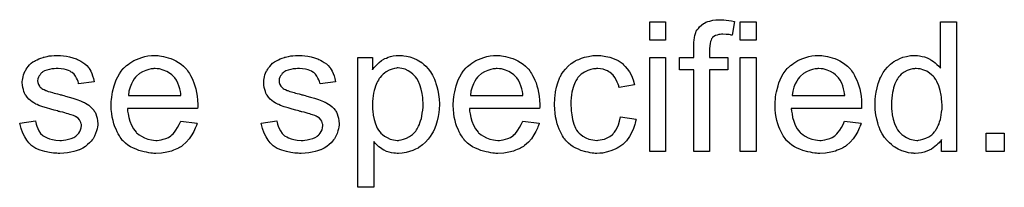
# Model space of a CAD drawing. Extents: x -1.5 to 9, y -3 to 5.
# Tile 355 of 368: x 6.483 to 7.093, y 4.061 to 4.164. Entities that reach past the tile are written whole.
import ezdxf

# ---------------------------------------------------------------- set-up
doc = ezdxf.new("R2010")
doc.units = 0
doc.layers.add('qfn16-30-34-a_mechanical_19', color=1, linetype='CONTINUOUS')

msp = doc.modelspace()

# ---------------------------------------------------------------- linework, layer by layer
at = {"layer": 'qfn16-30-34-a_mechanical_19', "color": 1}
for points in [[(6.883063, 4.151684), (6.873228, 4.151684), (6.873228, 4.162907), (6.883063, 4.162907), (6.883063, 4.151684)], [(6.919161, 4.16418), (6.92055, 4.164064), (6.922169, 4.163833), (6.923789, 4.163601), (6.92564, 4.163254), (6.924136, 4.154693), (6.924021, 4.154693), (6.923673, 4.154808), (6.923095, 4.154924), (6.922285, 4.15504), (6.921359, 4.15504), (6.920434, 4.155155), (6.918351, 4.155271), (6.917657, 4.155271), (6.916847, 4.155155), (6.915922, 4.15504), (6.91488, 4.154808), (6.913839, 4.154461), (6.912913, 4.153998), (6.912104, 4.153304), (6.911988, 4.153188), (6.911872, 4.152957), (6.911525, 4.152494), (6.911178, 4.151684), (6.910831, 4.150759), (6.910599, 4.149602), (6.910368, 4.148098), (6.910252, 4.146246), (6.910252, 4.140924), (6.921475, 4.140924), (6.921475, 4.133288), (6.910252, 4.133288), (6.910252, 4.082843), (6.900418, 4.082843), (6.900418, 4.133288), (6.89174, 4.133288), (6.89174, 4.140924), (6.900418, 4.140924), (6.900418, 4.147056), (6.900418, 4.147172), (6.900418, 4.147288), (6.900418, 4.147982), (6.900533, 4.149023), (6.900533, 4.150296), (6.900649, 4.151684), (6.900881, 4.153188), (6.901112, 4.154577), (6.901459, 4.155734), (6.901575, 4.15585), (6.90169, 4.156428), (6.902038, 4.157122), (6.902616, 4.157932), (6.90331, 4.158858), (6.90412, 4.159899), (6.905162, 4.16094), (6.906434, 4.161866), (6.90655, 4.161982), (6.907128, 4.162213), (6.907938, 4.162676), (6.909095, 4.163139), (6.910484, 4.163486), (6.912219, 4.163949), (6.914186, 4.16418), (6.9165, 4.164296), (6.91812, 4.164296), (6.919161, 4.16418)], [(6.939062, 4.151684), (6.929227, 4.151684), (6.929227, 4.162907), (6.939062, 4.162907), (6.939062, 4.151684)], [(7.062976, 4.082843), (7.053836, 4.082843), (7.053836, 4.090132), (7.05372, 4.090016), (7.053605, 4.089785), (7.053257, 4.089322), (7.052795, 4.088744), (7.052216, 4.088165), (7.051522, 4.087471), (7.050712, 4.086661), (7.049671, 4.085851), (7.04863, 4.085041), (7.047472, 4.084231), (7.046084, 4.083537), (7.04458, 4.082959), (7.043076, 4.08238), (7.04134, 4.081917), (7.039489, 4.081686), (7.037522, 4.08157), (7.036828, 4.08157), (7.036365, 4.081686), (7.034977, 4.081802), (7.033357, 4.082033), (7.03139, 4.082496), (7.029192, 4.08319), (7.026994, 4.084115), (7.024795, 4.085388), (7.02468, 4.085388), (7.024564, 4.08562), (7.02387, 4.086082), (7.022828, 4.087008), (7.021556, 4.088165), (7.020052, 4.089669), (7.018547, 4.09152), (7.017043, 4.093603), (7.015771, 4.096033), (7.015771, 4.096148), (7.015655, 4.09638), (7.015539, 4.096727), (7.015308, 4.09719), (7.015077, 4.097884), (7.014729, 4.098694), (7.014498, 4.099504), (7.014267, 4.100545), (7.013688, 4.102859), (7.01311, 4.10552), (7.012762, 4.108528), (7.012647, 4.111768), (7.012647, 4.111883), (7.012647, 4.112115), (7.012647, 4.112578), (7.012647, 4.113272), (7.012762, 4.113966), (7.012762, 4.114892), (7.012994, 4.116974), (7.013341, 4.119404), (7.013919, 4.122065), (7.014614, 4.124842), (7.015539, 4.127503), (7.015539, 4.127619), (7.015655, 4.12785), (7.015886, 4.128197), (7.016118, 4.12866), (7.016812, 4.129933), (7.017738, 4.131552), (7.018895, 4.133288), (7.020399, 4.135024), (7.022134, 4.136875), (7.024217, 4.138379), (7.024333, 4.138379), (7.024448, 4.138494), (7.024795, 4.138726), (7.025258, 4.138957), (7.026415, 4.139536), (7.028035, 4.140346), (7.029886, 4.14104), (7.032084, 4.141618), (7.034514, 4.142081), (7.03706, 4.142197), (7.037985, 4.142197), (7.038911, 4.142081), (7.040183, 4.141966), (7.041688, 4.141618), (7.043307, 4.141271), (7.044927, 4.140693), (7.046431, 4.139883), (7.046663, 4.139767), (7.047125, 4.139536), (7.04782, 4.138957), (7.048745, 4.138379), (7.049902, 4.137569), (7.050944, 4.136528), (7.0521, 4.135486), (7.053142, 4.134214), (7.053142, 4.162907), (7.062976, 4.162907), (7.062976, 4.082843)], [(6.508773, 4.142081), (6.510509, 4.141965), (6.51236, 4.141734), (6.514327, 4.141271), (6.516409, 4.140808), (6.518376, 4.140114), (6.518492, 4.140114), (6.518608, 4.139998), (6.519186, 4.139767), (6.520112, 4.139304), (6.521269, 4.138726), (6.522542, 4.137916), (6.523814, 4.13699), (6.524971, 4.135949), (6.526013, 4.134792), (6.526128, 4.134676), (6.52636, 4.134213), (6.526823, 4.133404), (6.527401, 4.132478), (6.52798, 4.13109), (6.528558, 4.129586), (6.529021, 4.12785), (6.529484, 4.125883), (6.519881, 4.12461), (6.519881, 4.124842), (6.519765, 4.125305), (6.519533, 4.126114), (6.519186, 4.127156), (6.518608, 4.128197), (6.517914, 4.129354), (6.517104, 4.130511), (6.515947, 4.131552), (6.515831, 4.131668), (6.515368, 4.1319), (6.514674, 4.132362), (6.513633, 4.132825), (6.512476, 4.133288), (6.510972, 4.133751), (6.50912, 4.133982), (6.507154, 4.134098), (6.505997, 4.134098), (6.50484, 4.133982), (6.503335, 4.133866), (6.501831, 4.133519), (6.500212, 4.133172), (6.498707, 4.132594), (6.497435, 4.131784), (6.497319, 4.131668), (6.496972, 4.131437), (6.496509, 4.130974), (6.496046, 4.13028), (6.495468, 4.129586), (6.495005, 4.12866), (6.494658, 4.127619), (6.494542, 4.126577), (6.494542, 4.126462), (6.494542, 4.12623), (6.494658, 4.125883), (6.494658, 4.12542), (6.495005, 4.124263), (6.495699, 4.123106), (6.495815, 4.122991), (6.495931, 4.122875), (6.496162, 4.122528), (6.496625, 4.122181), (6.497088, 4.121834), (6.497782, 4.121371), (6.498592, 4.121024), (6.499517, 4.120561), (6.499633, 4.120561), (6.499864, 4.120445), (6.500327, 4.120329), (6.501137, 4.119982), (6.502294, 4.119635), (6.503798, 4.119288), (6.504724, 4.118941), (6.505765, 4.11871), (6.506922, 4.118363), (6.508195, 4.118016), (6.50831, 4.118016), (6.508658, 4.1179), (6.509236, 4.117784), (6.50993, 4.117553), (6.51074, 4.117321), (6.511782, 4.11709), (6.51398, 4.116396), (6.516409, 4.115702), (6.518839, 4.114892), (6.521038, 4.114082), (6.521963, 4.113735), (6.522773, 4.113387), (6.523004, 4.113272), (6.523467, 4.11304), (6.524161, 4.112693), (6.525203, 4.112115), (6.526244, 4.111421), (6.527285, 4.110495), (6.528327, 4.109454), (6.529252, 4.108297), (6.529368, 4.108181), (6.529599, 4.107718), (6.530062, 4.107024), (6.530525, 4.105983), (6.530872, 4.10471), (6.531335, 4.103322), (6.531566, 4.101702), (6.531682, 4.099851), (6.531682, 4.099619), (6.531682, 4.099041), (6.531566, 4.098115), (6.531335, 4.096842), (6.530988, 4.095454), (6.530409, 4.09395), (6.529715, 4.092214), (6.528789, 4.090595), (6.528674, 4.090363), (6.528211, 4.0899), (6.527632, 4.08909), (6.526707, 4.088165), (6.525434, 4.087124), (6.524046, 4.085967), (6.522426, 4.084925), (6.520459, 4.083884), (6.520343, 4.083884), (6.520228, 4.083768), (6.519533, 4.083537), (6.518376, 4.08319), (6.516872, 4.082727), (6.515021, 4.082264), (6.512939, 4.081917), (6.51074, 4.081686), (6.508195, 4.08157), (6.507154, 4.08157), (6.506344, 4.081686), (6.505418, 4.081686), (6.504261, 4.081801), (6.503104, 4.081917), (6.501831, 4.082148), (6.499055, 4.082727), (6.496162, 4.083537), (6.493385, 4.084694), (6.492113, 4.085388), (6.490956, 4.086198), (6.49084, 4.086314), (6.490724, 4.086429), (6.49003, 4.087124), (6.488989, 4.088165), (6.487832, 4.089785), (6.486559, 4.091752), (6.485286, 4.094066), (6.484245, 4.096958), (6.483435, 4.100198), (6.493154, 4.101702), (6.493154, 4.101586), (6.493154, 4.10147), (6.493385, 4.100776), (6.493617, 4.099619), (6.494079, 4.098346), (6.494658, 4.096958), (6.495352, 4.095454), (6.496393, 4.09395), (6.497666, 4.092677), (6.497898, 4.092561), (6.49836, 4.092214), (6.499286, 4.091752), (6.500443, 4.091173), (6.501947, 4.090595), (6.503682, 4.090132), (6.505765, 4.089785), (6.508195, 4.089669), (6.509352, 4.089669), (6.510509, 4.089785), (6.512013, 4.090016), (6.513633, 4.090363), (6.515368, 4.090826), (6.516872, 4.091405), (6.518261, 4.09233), (6.518376, 4.092446), (6.518839, 4.092793), (6.519302, 4.093371), (6.519996, 4.094181), (6.520575, 4.095107), (6.521153, 4.096264), (6.5215, 4.097421), (6.521616, 4.098809), (6.521616, 4.098925), (6.521616, 4.099388), (6.5215, 4.099966), (6.521269, 4.100776), (6.520922, 4.101586), (6.520343, 4.102396), (6.519649, 4.103322), (6.518608, 4.104016), (6.518492, 4.104132), (6.518145, 4.104247), (6.517566, 4.104594), (6.516641, 4.104941), (6.515252, 4.105404), (6.514443, 4.105751), (6.513517, 4.105983), (6.512476, 4.10633), (6.511319, 4.106677), (6.510046, 4.107024), (6.508542, 4.107371), (6.508426, 4.107371), (6.508079, 4.107487), (6.507501, 4.107602), (6.506806, 4.107834), (6.505881, 4.108065), (6.50484, 4.108412), (6.502641, 4.108991), (6.500096, 4.109801), (6.497666, 4.110495), (6.495352, 4.111305), (6.494311, 4.111768), (6.493501, 4.112115), (6.49327, 4.11223), (6.492807, 4.112462), (6.492113, 4.112925), (6.491187, 4.113503), (6.490146, 4.114313), (6.489104, 4.115239), (6.488063, 4.11628), (6.487137, 4.117553), (6.487022, 4.117668), (6.48679, 4.118131), (6.486443, 4.118941), (6.486096, 4.119867), (6.485749, 4.121024), (6.485402, 4.122412), (6.485171, 4.123801), (6.485055, 4.12542), (6.485055, 4.125652), (6.485055, 4.126114), (6.485171, 4.126809), (6.485286, 4.12785), (6.485518, 4.128891), (6.485749, 4.130164), (6.486212, 4.131321), (6.48679, 4.132594), (6.486906, 4.132709), (6.487137, 4.133172), (6.487484, 4.133751), (6.488063, 4.134561), (6.488757, 4.13537), (6.489567, 4.136412), (6.490493, 4.137337), (6.49165, 4.138147), (6.491765, 4.138263), (6.492113, 4.138379), (6.492575, 4.138726), (6.49327, 4.139073), (6.494195, 4.139536), (6.495236, 4.139998), (6.496509, 4.140461), (6.497898, 4.140924), (6.498129, 4.14104), (6.498592, 4.141155), (6.499402, 4.141387), (6.500443, 4.141618), (6.501716, 4.14185), (6.503104, 4.141965), (6.504724, 4.142197), (6.507501, 4.142197), (6.508773, 4.142081)], [(6.569053, 4.142081), (6.569979, 4.141965), (6.571136, 4.141734), (6.572408, 4.141503), (6.573912, 4.141155), (6.575301, 4.140808), (6.576921, 4.14023), (6.578425, 4.139651), (6.580044, 4.138842), (6.581664, 4.137916), (6.583284, 4.136875), (6.584788, 4.135602), (6.586177, 4.134213), (6.586292, 4.134098), (6.586524, 4.133866), (6.586871, 4.133404), (6.587334, 4.132709), (6.587912, 4.1319), (6.588491, 4.130974), (6.589185, 4.129817), (6.589879, 4.128428), (6.590573, 4.126924), (6.591267, 4.125305), (6.591846, 4.123453), (6.592424, 4.121486), (6.592887, 4.119288), (6.593234, 4.116974), (6.593466, 4.114544), (6.593581, 4.111883), (6.593581, 4.111768), (6.593581, 4.111305), (6.593581, 4.110495), (6.593466, 4.109338), (6.550078, 4.109338), (6.550078, 4.109222), (6.550078, 4.108875), (6.550194, 4.108412), (6.550194, 4.107718), (6.55031, 4.106908), (6.550541, 4.105983), (6.550888, 4.1039), (6.551582, 4.101586), (6.552508, 4.099041), (6.553781, 4.096727), (6.5554, 4.094644), (6.555516, 4.094644), (6.555632, 4.094413), (6.556326, 4.093834), (6.557367, 4.093024), (6.558756, 4.092214), (6.560607, 4.091289), (6.56269, 4.090479), (6.565003, 4.0899), (6.566276, 4.089785), (6.567665, 4.089669), (6.56859, 4.089669), (6.569632, 4.089785), (6.570904, 4.090016), (6.572293, 4.090363), (6.573912, 4.090826), (6.575417, 4.09152), (6.576921, 4.092446), (6.577036, 4.092561), (6.577615, 4.093024), (6.578309, 4.093718), (6.579119, 4.094644), (6.580044, 4.095917), (6.581086, 4.097537), (6.582127, 4.099388), (6.583053, 4.101586), (6.593234, 4.100313), (6.593234, 4.100198), (6.593119, 4.099966), (6.593003, 4.099503), (6.592771, 4.098809), (6.592424, 4.098115), (6.592077, 4.09719), (6.591152, 4.095223), (6.589995, 4.093024), (6.588375, 4.09071), (6.586524, 4.088512), (6.58421, 4.086429), (6.584094, 4.086429), (6.583863, 4.086198), (6.583516, 4.085967), (6.583053, 4.085619), (6.582359, 4.085272), (6.581664, 4.084925), (6.580739, 4.084463), (6.579697, 4.084), (6.57854, 4.083537), (6.577383, 4.083074), (6.574491, 4.08238), (6.571251, 4.081801), (6.567665, 4.08157), (6.566392, 4.08157), (6.565582, 4.081686), (6.564541, 4.081801), (6.563268, 4.082033), (6.56188, 4.082264), (6.560376, 4.082496), (6.557136, 4.083421), (6.5554, 4.084115), (6.553781, 4.08481), (6.552045, 4.085735), (6.550425, 4.086776), (6.548921, 4.087934), (6.547417, 4.089322), (6.547301, 4.089438), (6.54707, 4.089669), (6.546723, 4.090132), (6.54626, 4.090826), (6.545682, 4.091636), (6.545103, 4.092561), (6.544409, 4.093718), (6.543715, 4.094991), (6.54302, 4.096495), (6.542326, 4.098115), (6.541748, 4.099966), (6.541169, 4.101933), (6.540707, 4.104016), (6.540359, 4.10633), (6.540128, 4.10876), (6.540012, 4.111305), (6.540012, 4.111421), (6.540012, 4.111999), (6.540012, 4.112693), (6.540128, 4.113735), (6.540244, 4.115007), (6.540359, 4.116396), (6.540591, 4.118016), (6.540938, 4.119635), (6.541864, 4.123338), (6.542442, 4.125189), (6.543136, 4.127156), (6.544062, 4.129007), (6.545103, 4.130743), (6.54626, 4.132478), (6.547533, 4.134098), (6.547649, 4.134213), (6.54788, 4.134445), (6.548343, 4.134792), (6.548921, 4.13537), (6.549615, 4.135949), (6.550541, 4.136643), (6.551582, 4.137453), (6.552855, 4.138147), (6.554128, 4.138957), (6.555632, 4.139651), (6.557252, 4.140346), (6.558987, 4.140924), (6.560838, 4.141503), (6.562805, 4.14185), (6.564888, 4.142081), (6.567086, 4.142197), (6.568243, 4.142197), (6.569053, 4.142081)], [(6.658142, 4.142081), (6.659877, 4.141965), (6.661729, 4.141734), (6.663696, 4.141271), (6.665778, 4.140808), (6.667745, 4.140114), (6.667861, 4.140114), (6.667976, 4.139998), (6.668555, 4.139767), (6.669481, 4.139304), (6.670638, 4.138726), (6.67191, 4.137916), (6.673183, 4.13699), (6.67434, 4.135949), (6.675381, 4.134792), (6.675497, 4.134676), (6.675728, 4.134213), (6.676191, 4.133404), (6.67677, 4.132478), (6.677348, 4.13109), (6.677927, 4.129586), (6.67839, 4.12785), (6.678852, 4.125883), (6.669249, 4.12461), (6.669249, 4.124842), (6.669133, 4.125305), (6.668902, 4.126114), (6.668555, 4.127156), (6.667976, 4.128197), (6.667282, 4.129354), (6.666472, 4.130511), (6.665315, 4.131552), (6.6652, 4.131668), (6.664737, 4.1319), (6.664043, 4.132362), (6.663001, 4.132825), (6.661844, 4.133288), (6.66034, 4.133751), (6.658489, 4.133982), (6.656522, 4.134098), (6.655365, 4.134098), (6.654208, 4.133982), (6.652704, 4.133866), (6.6512, 4.133519), (6.64958, 4.133172), (6.648076, 4.132594), (6.646803, 4.131784), (6.646688, 4.131668), (6.646341, 4.131437), (6.645878, 4.130974), (6.645415, 4.13028), (6.644837, 4.129586), (6.644374, 4.12866), (6.644027, 4.127619), (6.643911, 4.126577), (6.643911, 4.126462), (6.643911, 4.12623), (6.644027, 4.125883), (6.644027, 4.12542), (6.644374, 4.124263), (6.645068, 4.123106), (6.645184, 4.122991), (6.645299, 4.122875), (6.645531, 4.122528), (6.645993, 4.122181), (6.646456, 4.121834), (6.64715, 4.121371), (6.64796, 4.121024), (6.648886, 4.120561), (6.649002, 4.120561), (6.649233, 4.120445), (6.649696, 4.120329), (6.650506, 4.119982), (6.651663, 4.119635), (6.653167, 4.119288), (6.654092, 4.118941), (6.655134, 4.11871), (6.656291, 4.118363), (6.657564, 4.118016), (6.657679, 4.118016), (6.658026, 4.1179), (6.658605, 4.117784), (6.659299, 4.117553), (6.660109, 4.117321), (6.66115, 4.11709), (6.663349, 4.116396), (6.665778, 4.115702), (6.668208, 4.114892), (6.670406, 4.114082), (6.671332, 4.113735), (6.672142, 4.113387), (6.672373, 4.113272), (6.672836, 4.11304), (6.67353, 4.112693), (6.674571, 4.112115), (6.675613, 4.111421), (6.676654, 4.110495), (6.677695, 4.109454), (6.678621, 4.108297), (6.678737, 4.108181), (6.678968, 4.107718), (6.679431, 4.107024), (6.679894, 4.105983), (6.680241, 4.10471), (6.680703, 4.103322), (6.680935, 4.101702), (6.681051, 4.099851), (6.681051, 4.099619), (6.681051, 4.099041), (6.680935, 4.098115), (6.680703, 4.096842), (6.680356, 4.095454), (6.679778, 4.09395), (6.679084, 4.092214), (6.678158, 4.090595), (6.678042, 4.090363), (6.67758, 4.0899), (6.677001, 4.08909), (6.676075, 4.088165), (6.674803, 4.087124), (6.673414, 4.085967), (6.671795, 4.084925), (6.669828, 4.083884), (6.669712, 4.083884), (6.669596, 4.083768), (6.668902, 4.083537), (6.667745, 4.08319), (6.666241, 4.082727), (6.66439, 4.082264), (6.662307, 4.081917), (6.660109, 4.081686), (6.657564, 4.08157), (6.656522, 4.08157), (6.655712, 4.081686), (6.654787, 4.081686), (6.65363, 4.081801), (6.652473, 4.081917), (6.6512, 4.082148), (6.648423, 4.082727), (6.645531, 4.083537), (6.642754, 4.084694), (6.641481, 4.085388), (6.640324, 4.086198), (6.640208, 4.086314), (6.640093, 4.086429), (6.639399, 4.087124), (6.638357, 4.088165), (6.6372, 4.089785), (6.635928, 4.091752), (6.634655, 4.094066), (6.633614, 4.096958), (6.632804, 4.100198), (6.642523, 4.101702), (6.642523, 4.101586), (6.642523, 4.10147), (6.642754, 4.100776), (6.642985, 4.099619), (6.643448, 4.098346), (6.644027, 4.096958), (6.644721, 4.095454), (6.645762, 4.09395), (6.647035, 4.092677), (6.647266, 4.092561), (6.647729, 4.092214), (6.648655, 4.091752), (6.649812, 4.091173), (6.651316, 4.090595), (6.653051, 4.090132), (6.655134, 4.089785), (6.657564, 4.089669), (6.658721, 4.089669), (6.659877, 4.089785), (6.661382, 4.090016), (6.663001, 4.090363), (6.664737, 4.090826), (6.666241, 4.091405), (6.667629, 4.09233), (6.667745, 4.092446), (6.668208, 4.092793), (6.668671, 4.093371), (6.669365, 4.094181), (6.669943, 4.095107), (6.670522, 4.096264), (6.670869, 4.097421), (6.670985, 4.098809), (6.670985, 4.098925), (6.670985, 4.099388), (6.670869, 4.099966), (6.670638, 4.100776), (6.670291, 4.101586), (6.669712, 4.102396), (6.669018, 4.103322), (6.667976, 4.104016), (6.667861, 4.104132), (6.667514, 4.104247), (6.666935, 4.104594), (6.66601, 4.104941), (6.664621, 4.105404), (6.663811, 4.105751), (6.662886, 4.105983), (6.661844, 4.10633), (6.660687, 4.106677), (6.659415, 4.107024), (6.657911, 4.107371), (6.657795, 4.107371), (6.657448, 4.107487), (6.656869, 4.107602), (6.656175, 4.107834), (6.655249, 4.108065), (6.654208, 4.108412), (6.65201, 4.108991), (6.649465, 4.109801), (6.647035, 4.110495), (6.644721, 4.111305), (6.64368, 4.111768), (6.64287, 4.112115), (6.642638, 4.11223), (6.642175, 4.112462), (6.641481, 4.112925), (6.640556, 4.113503), (6.639514, 4.114313), (6.638473, 4.115239), (6.637432, 4.11628), (6.636506, 4.117553), (6.63639, 4.117668), (6.636159, 4.118131), (6.635812, 4.118941), (6.635465, 4.119867), (6.635118, 4.121024), (6.634771, 4.122412), (6.634539, 4.123801), (6.634423, 4.12542), (6.634423, 4.125652), (6.634423, 4.126114), (6.634539, 4.126809), (6.634655, 4.12785), (6.634886, 4.128891), (6.635118, 4.130164), (6.635581, 4.131321), (6.636159, 4.132594), (6.636275, 4.132709), (6.636506, 4.133172), (6.636853, 4.133751), (6.637432, 4.134561), (6.638126, 4.13537), (6.638936, 4.136412), (6.639861, 4.137337), (6.641018, 4.138147), (6.641134, 4.138263), (6.641481, 4.138379), (6.641944, 4.138726), (6.642638, 4.139073), (6.643564, 4.139536), (6.644605, 4.139998), (6.645878, 4.140461), (6.647266, 4.140924), (6.647498, 4.14104), (6.64796, 4.141155), (6.64877, 4.141387), (6.649812, 4.141618), (6.651084, 4.14185), (6.652473, 4.141965), (6.654092, 4.142197), (6.656869, 4.142197), (6.658142, 4.142081)], [(6.720273, 4.142081), (6.721083, 4.141965), (6.722818, 4.141734), (6.724901, 4.141271), (6.727099, 4.140577), (6.729297, 4.139536), (6.731496, 4.138263), (6.731611, 4.138263), (6.731727, 4.138032), (6.732421, 4.137569), (6.733463, 4.136643), (6.734735, 4.135486), (6.736124, 4.133982), (6.737512, 4.132131), (6.738901, 4.129933), (6.740058, 4.127503), (6.740058, 4.127387), (6.740173, 4.127156), (6.740289, 4.126809), (6.74052, 4.126346), (6.740752, 4.125652), (6.740983, 4.124842), (6.741562, 4.122991), (6.74214, 4.120677), (6.742603, 4.118131), (6.74295, 4.115239), (6.743066, 4.11223), (6.743066, 4.112115), (6.743066, 4.111883), (6.743066, 4.111421), (6.743066, 4.110726), (6.74295, 4.109917), (6.74295, 4.108991), (6.742719, 4.106908), (6.742256, 4.104363), (6.741677, 4.101702), (6.740868, 4.098925), (6.739826, 4.096148), (6.739826, 4.096033), (6.739711, 4.095801), (6.739479, 4.095454), (6.739248, 4.094991), (6.738438, 4.093718), (6.737396, 4.092099), (6.736124, 4.090363), (6.734504, 4.088628), (6.732653, 4.086892), (6.730454, 4.085272), (6.730339, 4.085272), (6.730223, 4.085157), (6.729876, 4.084925), (6.729413, 4.084694), (6.728256, 4.084115), (6.726636, 4.083421), (6.724669, 4.082727), (6.722587, 4.082148), (6.720157, 4.081686), (6.717727, 4.08157), (6.716918, 4.08157), (6.715992, 4.081686), (6.714835, 4.081801), (6.713447, 4.082033), (6.711943, 4.08238), (6.710438, 4.082843), (6.708934, 4.083537), (6.708819, 4.083653), (6.70824, 4.083884), (6.707546, 4.084347), (6.70662, 4.085041), (6.705695, 4.085735), (6.704538, 4.086661), (6.703496, 4.087702), (6.702571, 4.088859), (6.702571, 4.060628), (6.692736, 4.060628), (6.692736, 4.140924), (6.701645, 4.140924), (6.701645, 4.133288), (6.701761, 4.133519), (6.702224, 4.133982), (6.702802, 4.134792), (6.703728, 4.135718), (6.704769, 4.136875), (6.705926, 4.137916), (6.707315, 4.138957), (6.708703, 4.139883), (6.708934, 4.139998), (6.709397, 4.14023), (6.710323, 4.140577), (6.71148, 4.14104), (6.712868, 4.141503), (6.714488, 4.14185), (6.716339, 4.142081), (6.718422, 4.142197), (6.719694, 4.142197), (6.720273, 4.142081)], [(6.780668, 4.142081), (6.781594, 4.141965), (6.782751, 4.141734), (6.784024, 4.141503), (6.785528, 4.141155), (6.786916, 4.140808), (6.788536, 4.14023), (6.79004, 4.139651), (6.79166, 4.138842), (6.79328, 4.137916), (6.794899, 4.136875), (6.796404, 4.135602), (6.797792, 4.134213), (6.797908, 4.134098), (6.798139, 4.133866), (6.798486, 4.133404), (6.798949, 4.132709), (6.799527, 4.1319), (6.800106, 4.130974), (6.8008, 4.129817), (6.801494, 4.128428), (6.802189, 4.126925), (6.802883, 4.125305), (6.803461, 4.123453), (6.80404, 4.121487), (6.804502, 4.119288), (6.80485, 4.116974), (6.805081, 4.114545), (6.805197, 4.111883), (6.805197, 4.111768), (6.805197, 4.111305), (6.805197, 4.110495), (6.805081, 4.109338), (6.761694, 4.109338), (6.761694, 4.109222), (6.761694, 4.108875), (6.761809, 4.108412), (6.761809, 4.107718), (6.761925, 4.106908), (6.762156, 4.105983), (6.762503, 4.1039), (6.763198, 4.101586), (6.764123, 4.099041), (6.765396, 4.096727), (6.767016, 4.094644), (6.767131, 4.094644), (6.767247, 4.094413), (6.767941, 4.093834), (6.768983, 4.093024), (6.770371, 4.092214), (6.772222, 4.091289), (6.774305, 4.090479), (6.776619, 4.0899), (6.777891, 4.089785), (6.77928, 4.089669), (6.780206, 4.089669), (6.781247, 4.089785), (6.78252, 4.090016), (6.783908, 4.090363), (6.785528, 4.090826), (6.787032, 4.09152), (6.788536, 4.092446), (6.788652, 4.092561), (6.78923, 4.093024), (6.789924, 4.093718), (6.790734, 4.094644), (6.79166, 4.095917), (6.792701, 4.097537), (6.793742, 4.099388), (6.794668, 4.101586), (6.80485, 4.100314), (6.80485, 4.100198), (6.804734, 4.099966), (6.804618, 4.099504), (6.804387, 4.098809), (6.80404, 4.098115), (6.803693, 4.09719), (6.802767, 4.095223), (6.80161, 4.093024), (6.79999, 4.09071), (6.798139, 4.088512), (6.795825, 4.086429), (6.795709, 4.086429), (6.795478, 4.086198), (6.795131, 4.085967), (6.794668, 4.085619), (6.793974, 4.085272), (6.79328, 4.084925), (6.792354, 4.084463), (6.791313, 4.084), (6.790156, 4.083537), (6.788999, 4.083074), (6.786106, 4.08238), (6.782867, 4.081801), (6.77928, 4.08157), (6.778007, 4.08157), (6.777197, 4.081686), (6.776156, 4.081801), (6.774883, 4.082033), (6.773495, 4.082264), (6.771991, 4.082496), (6.768751, 4.083421), (6.767016, 4.084115), (6.765396, 4.08481), (6.76366, 4.085735), (6.762041, 4.086776), (6.760537, 4.087934), (6.759032, 4.089322), (6.758917, 4.089438), (6.758685, 4.089669), (6.758338, 4.090132), (6.757875, 4.090826), (6.757297, 4.091636), (6.756718, 4.092561), (6.756024, 4.093718), (6.75533, 4.094991), (6.754636, 4.096495), (6.753942, 4.098115), (6.753363, 4.099966), (6.752785, 4.101933), (6.752322, 4.104016), (6.751975, 4.10633), (6.751743, 4.10876), (6.751628, 4.111305), (6.751628, 4.111421), (6.751628, 4.111999), (6.751628, 4.112693), (6.751743, 4.113735), (6.751859, 4.115007), (6.751975, 4.116396), (6.752206, 4.118016), (6.752553, 4.119635), (6.753479, 4.123338), (6.754057, 4.125189), (6.754752, 4.127156), (6.755677, 4.129007), (6.756718, 4.130743), (6.757875, 4.132478), (6.759148, 4.134098), (6.759264, 4.134213), (6.759495, 4.134445), (6.759958, 4.134792), (6.760537, 4.13537), (6.761231, 4.135949), (6.762156, 4.136643), (6.763198, 4.137453), (6.76447, 4.138147), (6.765743, 4.138957), (6.767247, 4.139651), (6.768867, 4.140346), (6.770602, 4.140924), (6.772454, 4.141503), (6.774421, 4.14185), (6.776503, 4.142081), (6.778701, 4.142197), (6.779858, 4.142197), (6.780668, 4.142081)], [(6.842336, 4.142081), (6.843031, 4.142081), (6.843956, 4.141966), (6.846154, 4.141618), (6.848584, 4.14104), (6.85113, 4.140114), (6.853675, 4.138957), (6.856105, 4.137337), (6.85622, 4.137337), (6.856336, 4.137106), (6.85703, 4.136412), (6.858072, 4.135371), (6.859344, 4.133867), (6.860617, 4.132015), (6.86189, 4.129701), (6.863047, 4.12704), (6.863857, 4.123916), (6.854253, 4.122412), (6.854253, 4.122528), (6.854138, 4.122644), (6.854022, 4.123338), (6.853675, 4.124379), (6.853096, 4.125652), (6.852518, 4.12704), (6.851592, 4.128544), (6.850551, 4.129933), (6.849394, 4.13109), (6.849278, 4.131205), (6.848816, 4.131552), (6.848006, 4.132015), (6.84708, 4.132594), (6.845807, 4.133172), (6.844419, 4.133635), (6.842799, 4.133982), (6.841064, 4.134098), (6.840369, 4.134098), (6.839791, 4.133982), (6.838518, 4.133867), (6.836783, 4.133404), (6.834932, 4.132825), (6.832849, 4.1319), (6.830882, 4.130511), (6.829957, 4.129701), (6.829031, 4.128776), (6.829031, 4.12866), (6.8288, 4.128544), (6.828568, 4.128197), (6.828337, 4.127734), (6.82799, 4.127156), (6.827527, 4.126462), (6.82718, 4.125652), (6.826717, 4.124726), (6.826254, 4.123569), (6.825907, 4.122297), (6.825444, 4.120908), (6.825097, 4.119404), (6.824866, 4.117784), (6.824634, 4.115933), (6.824403, 4.113966), (6.824403, 4.111883), (6.824403, 4.111768), (6.824403, 4.111421), (6.824403, 4.110726), (6.824519, 4.110032), (6.824519, 4.108991), (6.824634, 4.10795), (6.824981, 4.105404), (6.825444, 4.102627), (6.826254, 4.099735), (6.827295, 4.09719), (6.82799, 4.095917), (6.8288, 4.094876), (6.829031, 4.094644), (6.829609, 4.094066), (6.830651, 4.093256), (6.831923, 4.09233), (6.833659, 4.091289), (6.835626, 4.090479), (6.83794, 4.089901), (6.839212, 4.089785), (6.840485, 4.089669), (6.840717, 4.089669), (6.841411, 4.089785), (6.842568, 4.089901), (6.843841, 4.090132), (6.845345, 4.090479), (6.846964, 4.091173), (6.848584, 4.091983), (6.850088, 4.09314), (6.85032, 4.093256), (6.850667, 4.093834), (6.851361, 4.094644), (6.852171, 4.095917), (6.852981, 4.097421), (6.853906, 4.099272), (6.854601, 4.101586), (6.855063, 4.104132), (6.864782, 4.102859), (6.864782, 4.102743), (6.864667, 4.102396), (6.864551, 4.101933), (6.864435, 4.101239), (6.864204, 4.100314), (6.863972, 4.099388), (6.863162, 4.097074), (6.862121, 4.094644), (6.860617, 4.091983), (6.858766, 4.089438), (6.857725, 4.088281), (6.856568, 4.087124), (6.856452, 4.087008), (6.85622, 4.086892), (6.855873, 4.086661), (6.85541, 4.086314), (6.854832, 4.085851), (6.854022, 4.085388), (6.853096, 4.084925), (6.852171, 4.084347), (6.849857, 4.083306), (6.84708, 4.082496), (6.844072, 4.081802), (6.842336, 4.081686), (6.840601, 4.08157), (6.839444, 4.08157), (6.838634, 4.081686), (6.837593, 4.081802), (6.836436, 4.082033), (6.835163, 4.082264), (6.833775, 4.082496), (6.830651, 4.083421), (6.829147, 4.084115), (6.827527, 4.08481), (6.825907, 4.085735), (6.824403, 4.086777), (6.822899, 4.087934), (6.82151, 4.089322), (6.821395, 4.089438), (6.821163, 4.089669), (6.820816, 4.090132), (6.820353, 4.09071), (6.819891, 4.09152), (6.819196, 4.092562), (6.818618, 4.093719), (6.817924, 4.094991), (6.81723, 4.096495), (6.816651, 4.098231), (6.815957, 4.099966), (6.815494, 4.102049), (6.815031, 4.104132), (6.814684, 4.106561), (6.814453, 4.108991), (6.814337, 4.111652), (6.814337, 4.111768), (6.814337, 4.112115), (6.814337, 4.112578), (6.814337, 4.113272), (6.814453, 4.114082), (6.814453, 4.115007), (6.814568, 4.116049), (6.814684, 4.117206), (6.815031, 4.119751), (6.81561, 4.122528), (6.816304, 4.125305), (6.817345, 4.128082), (6.817345, 4.128197), (6.817461, 4.128429), (6.817692, 4.128776), (6.817924, 4.129239), (6.818618, 4.130511), (6.819659, 4.132015), (6.821048, 4.133751), (6.822667, 4.135486), (6.824634, 4.137222), (6.826833, 4.13861), (6.826948, 4.13861), (6.82718, 4.138726), (6.827527, 4.138957), (6.82799, 4.139189), (6.828568, 4.13942), (6.829262, 4.139767), (6.830998, 4.140461), (6.832965, 4.14104), (6.835394, 4.141618), (6.83794, 4.142081), (6.840717, 4.142197), (6.841642, 4.142197), (6.842336, 4.142081)], [(6.883063, 4.082843), (6.873228, 4.082843), (6.873228, 4.140924), (6.883063, 4.140924), (6.883063, 4.082843)], [(6.939062, 4.082843), (6.929227, 4.082843), (6.929227, 4.140924), (6.939062, 4.140924), (6.939062, 4.082843)], [(6.979788, 4.142081), (6.980714, 4.141966), (6.981871, 4.141734), (6.983143, 4.141503), (6.984647, 4.141156), (6.986036, 4.140809), (6.987656, 4.14023), (6.98916, 4.139651), (6.990779, 4.138842), (6.992399, 4.137916), (6.994019, 4.136875), (6.995523, 4.135602), (6.996912, 4.134214), (6.997027, 4.134098), (6.997259, 4.133867), (6.997606, 4.133404), (6.998069, 4.132709), (6.998647, 4.1319), (6.999226, 4.130974), (6.99992, 4.129817), (7.000614, 4.128429), (7.001308, 4.126925), (7.002002, 4.125305), (7.002581, 4.123453), (7.003159, 4.121487), (7.003622, 4.119288), (7.003969, 4.116974), (7.004201, 4.114545), (7.004316, 4.111883), (7.004316, 4.111768), (7.004316, 4.111305), (7.004316, 4.110495), (7.004201, 4.109338), (6.960813, 4.109338), (6.960813, 4.109222), (6.960813, 4.108875), (6.960929, 4.108413), (6.960929, 4.107718), (6.961045, 4.106908), (6.961276, 4.105983), (6.961623, 4.1039), (6.962317, 4.101586), (6.963243, 4.099041), (6.964516, 4.096727), (6.966135, 4.094644), (6.966251, 4.094644), (6.966367, 4.094413), (6.967061, 4.093834), (6.968102, 4.093024), (6.969491, 4.092215), (6.971342, 4.091289), (6.973425, 4.090479), (6.975739, 4.089901), (6.977011, 4.089785), (6.9784, 4.089669), (6.979325, 4.089669), (6.980367, 4.089785), (6.981639, 4.090016), (6.983028, 4.090363), (6.984647, 4.090826), (6.986151, 4.09152), (6.987656, 4.092446), (6.987771, 4.092562), (6.98835, 4.093024), (6.989044, 4.093719), (6.989854, 4.094644), (6.990779, 4.095917), (6.991821, 4.097537), (6.992862, 4.099388), (6.993788, 4.101586), (7.003969, 4.100314), (7.003969, 4.100198), (7.003854, 4.099966), (7.003738, 4.099504), (7.003507, 4.098809), (7.003159, 4.098115), (7.002812, 4.09719), (7.001887, 4.095223), (7.00073, 4.093024), (6.99911, 4.09071), (6.997259, 4.088512), (6.994945, 4.08643), (6.994829, 4.08643), (6.994598, 4.086198), (6.994251, 4.085967), (6.993788, 4.08562), (6.993093, 4.085273), (6.992399, 4.084925), (6.991474, 4.084463), (6.990432, 4.084), (6.989275, 4.083537), (6.988118, 4.083074), (6.985226, 4.08238), (6.981986, 4.081802), (6.9784, 4.08157), (6.977127, 4.08157), (6.976317, 4.081686), (6.975276, 4.081802), (6.974003, 4.082033), (6.972615, 4.082264), (6.97111, 4.082496), (6.967871, 4.083421), (6.966135, 4.084115), (6.964516, 4.08481), (6.96278, 4.085735), (6.96116, 4.086777), (6.959656, 4.087934), (6.958152, 4.089322), (6.958036, 4.089438), (6.957805, 4.089669), (6.957458, 4.090132), (6.956995, 4.090826), (6.956417, 4.091636), (6.955838, 4.092562), (6.955144, 4.093719), (6.95445, 4.094991), (6.953756, 4.096495), (6.953061, 4.098115), (6.952483, 4.099966), (6.951904, 4.101933), (6.951441, 4.104016), (6.951094, 4.10633), (6.950863, 4.10876), (6.950747, 4.111305), (6.950747, 4.111421), (6.950747, 4.111999), (6.950747, 4.112693), (6.950863, 4.113735), (6.950979, 4.115007), (6.951094, 4.116396), (6.951326, 4.118016), (6.951673, 4.119635), (6.952599, 4.123338), (6.953177, 4.125189), (6.953871, 4.127156), (6.954797, 4.129007), (6.955838, 4.130743), (6.956995, 4.132478), (6.958268, 4.134098), (6.958383, 4.134214), (6.958615, 4.134445), (6.959078, 4.134792), (6.959656, 4.135371), (6.96035, 4.135949), (6.961276, 4.136643), (6.962317, 4.137453), (6.96359, 4.138147), (6.964863, 4.138957), (6.966367, 4.139651), (6.967987, 4.140346), (6.969722, 4.140924), (6.971573, 4.141503), (6.97354, 4.14185), (6.975623, 4.142081), (6.977821, 4.142197), (6.978978, 4.142197), (6.979788, 4.142081)], [(6.567202, 4.134098), (6.566508, 4.134098), (6.566045, 4.133982), (6.564772, 4.133866), (6.563268, 4.133519), (6.561417, 4.132941), (6.55945, 4.132131), (6.557599, 4.130974), (6.555748, 4.12947), (6.555516, 4.129238), (6.555053, 4.12866), (6.554243, 4.127619), (6.553434, 4.12623), (6.552508, 4.12461), (6.551698, 4.122528), (6.551004, 4.120098), (6.550657, 4.117437), (6.583168, 4.117437), (6.583168, 4.117553), (6.583168, 4.117784), (6.583053, 4.118131), (6.583053, 4.118594), (6.582821, 4.119982), (6.582474, 4.121486), (6.581896, 4.123338), (6.581317, 4.125073), (6.580392, 4.126809), (6.57935, 4.128313), (6.57935, 4.128428), (6.579119, 4.128544), (6.57854, 4.129238), (6.577499, 4.130164), (6.576111, 4.131205), (6.574375, 4.132247), (6.572293, 4.133172), (6.569863, 4.133866), (6.56859, 4.133982), (6.567202, 4.134098)], [(6.717496, 4.134445), (6.716918, 4.134445), (6.716455, 4.134329), (6.715298, 4.134098), (6.713794, 4.133751), (6.712058, 4.133056), (6.710207, 4.132015), (6.709166, 4.131321), (6.70824, 4.130511), (6.707315, 4.129586), (6.706389, 4.128544), (6.706389, 4.128428), (6.706158, 4.128313), (6.705926, 4.127966), (6.705695, 4.127503), (6.705348, 4.126809), (6.704885, 4.126114), (6.704422, 4.125189), (6.704075, 4.124263), (6.703612, 4.123106), (6.703149, 4.121834), (6.702802, 4.120445), (6.702339, 4.118941), (6.702108, 4.117206), (6.701877, 4.11547), (6.701645, 4.113619), (6.701645, 4.111536), (6.701645, 4.111421), (6.701645, 4.111074), (6.701645, 4.110495), (6.701761, 4.109685), (6.701761, 4.10876), (6.701877, 4.107718), (6.702224, 4.105288), (6.702802, 4.102512), (6.703496, 4.099851), (6.704653, 4.09719), (6.705348, 4.096033), (6.706158, 4.094991), (6.706389, 4.09476), (6.706967, 4.094181), (6.707893, 4.093256), (6.709166, 4.09233), (6.710785, 4.091405), (6.712637, 4.090479), (6.714719, 4.0899), (6.715876, 4.089785), (6.717033, 4.089669), (6.717727, 4.089669), (6.71819, 4.089785), (6.719347, 4.090016), (6.720967, 4.090363), (6.722703, 4.091057), (6.724554, 4.091983), (6.726405, 4.093371), (6.727331, 4.094181), (6.728256, 4.095107), (6.728256, 4.095223), (6.728488, 4.095338), (6.728719, 4.095685), (6.72895, 4.096148), (6.729413, 4.096727), (6.72976, 4.097537), (6.730223, 4.098346), (6.730686, 4.099388), (6.731033, 4.100429), (6.731496, 4.101818), (6.731959, 4.103206), (6.732306, 4.10471), (6.732537, 4.106445), (6.732769, 4.108297), (6.733, 4.110264), (6.733, 4.112346), (6.733, 4.112462), (6.733, 4.112809), (6.733, 4.113387), (6.732884, 4.114197), (6.732884, 4.115123), (6.732769, 4.116164), (6.732421, 4.118594), (6.731843, 4.121255), (6.731033, 4.123916), (6.729876, 4.126577), (6.729182, 4.12785), (6.728372, 4.128891), (6.728372, 4.129007), (6.728141, 4.129123), (6.727562, 4.129817), (6.726636, 4.130627), (6.725364, 4.131668), (6.723744, 4.132709), (6.721893, 4.133635), (6.71981, 4.134213), (6.718653, 4.134329), (6.717496, 4.134445)], [(6.778817, 4.134098), (6.778123, 4.134098), (6.77766, 4.133982), (6.776387, 4.133866), (6.774883, 4.133519), (6.773032, 4.132941), (6.771065, 4.132131), (6.769214, 4.130974), (6.767363, 4.12947), (6.767131, 4.129238), (6.766669, 4.12866), (6.765859, 4.127619), (6.765049, 4.12623), (6.764123, 4.12461), (6.763313, 4.122528), (6.762619, 4.120098), (6.762272, 4.117437), (6.794784, 4.117437), (6.794784, 4.117553), (6.794784, 4.117784), (6.794668, 4.118131), (6.794668, 4.118594), (6.794437, 4.119982), (6.79409, 4.121486), (6.793511, 4.123338), (6.792932, 4.125073), (6.792007, 4.126809), (6.790966, 4.128313), (6.790966, 4.128428), (6.790734, 4.128544), (6.790156, 4.129238), (6.789114, 4.130164), (6.787726, 4.131205), (6.78599, 4.132247), (6.783908, 4.133172), (6.781478, 4.133866), (6.780206, 4.133982), (6.778817, 4.134098)], [(6.977937, 4.134098), (6.977243, 4.134098), (6.97678, 4.133982), (6.975507, 4.133867), (6.974003, 4.133519), (6.972152, 4.132941), (6.970185, 4.132131), (6.968334, 4.130974), (6.966483, 4.12947), (6.966251, 4.129239), (6.965788, 4.12866), (6.964978, 4.127619), (6.964168, 4.12623), (6.963243, 4.12461), (6.962433, 4.122528), (6.961739, 4.120098), (6.961392, 4.117437), (6.993903, 4.117437), (6.993903, 4.117553), (6.993903, 4.117784), (6.993788, 4.118131), (6.993788, 4.118594), (6.993556, 4.119983), (6.993209, 4.121487), (6.992631, 4.123338), (6.992052, 4.125073), (6.991127, 4.126809), (6.990085, 4.128313), (6.990085, 4.128429), (6.989854, 4.128544), (6.989275, 4.129239), (6.988234, 4.130164), (6.986846, 4.131205), (6.98511, 4.132247), (6.983028, 4.133172), (6.980598, 4.133867), (6.979325, 4.133982), (6.977937, 4.134098)], [(7.038101, 4.134098), (7.037522, 4.134098), (7.03706, 4.133982), (7.035787, 4.133867), (7.034283, 4.133404), (7.032547, 4.132825), (7.030696, 4.131784), (7.028845, 4.130511), (7.027919, 4.129586), (7.027109, 4.12866), (7.027109, 4.128544), (7.026878, 4.128429), (7.026762, 4.128082), (7.026415, 4.127619), (7.026068, 4.12704), (7.025721, 4.126346), (7.025374, 4.125536), (7.024911, 4.12461), (7.024448, 4.123453), (7.024101, 4.122181), (7.023754, 4.120792), (7.023407, 4.119288), (7.023176, 4.117668), (7.022944, 4.115817), (7.022713, 4.11385), (7.022713, 4.111768), (7.022713, 4.111652), (7.022713, 4.111305), (7.022713, 4.110726), (7.022828, 4.109917), (7.022828, 4.108991), (7.022944, 4.10795), (7.023291, 4.10552), (7.02387, 4.102859), (7.02468, 4.100082), (7.025837, 4.097421), (7.026531, 4.096264), (7.027341, 4.095107), (7.027456, 4.095107), (7.027572, 4.094876), (7.028151, 4.094297), (7.029192, 4.093372), (7.030465, 4.092446), (7.032084, 4.091405), (7.034051, 4.090479), (7.036134, 4.089901), (7.037291, 4.089785), (7.038448, 4.089669), (7.039026, 4.089669), (7.039489, 4.089785), (7.040762, 4.089901), (7.042266, 4.090363), (7.044002, 4.090942), (7.045853, 4.091867), (7.047704, 4.09314), (7.04863, 4.09395), (7.049439, 4.094876), (7.049439, 4.094991), (7.049671, 4.095107), (7.049902, 4.095454), (7.050134, 4.095917), (7.050481, 4.096495), (7.050944, 4.097074), (7.051291, 4.097999), (7.051753, 4.098925), (7.052216, 4.099966), (7.052563, 4.101123), (7.053026, 4.102512), (7.053373, 4.1039), (7.053605, 4.10552), (7.053836, 4.10714), (7.054067, 4.108991), (7.054067, 4.110958), (7.054067, 4.111074), (7.054067, 4.111536), (7.054067, 4.112115), (7.053952, 4.112925), (7.053952, 4.11385), (7.053836, 4.115007), (7.05372, 4.11628), (7.053489, 4.117668), (7.05291, 4.120445), (7.0521, 4.123338), (7.050944, 4.126115), (7.050249, 4.127272), (7.049439, 4.128429), (7.049439, 4.128544), (7.049208, 4.12866), (7.04863, 4.129354), (7.047588, 4.13028), (7.046315, 4.131321), (7.044696, 4.132362), (7.042729, 4.133172), (7.04053, 4.133867), (7.039373, 4.133982), (7.038101, 4.134098)], [(7.092596, 4.082843), (7.081373, 4.082843), (7.081373, 4.094066), (7.092596, 4.094066), (7.092596, 4.082843)]]:
    msp.add_lwpolyline(points, dxfattribs=at)

doc.saveas('drawing.dxf')
